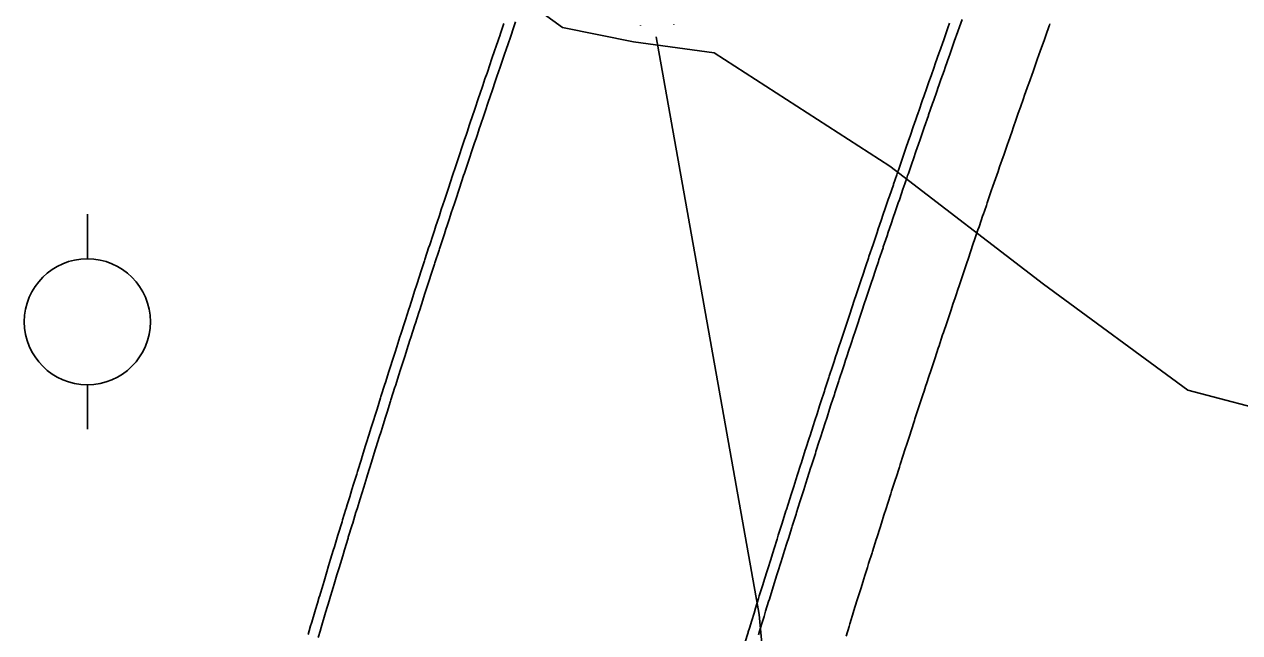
# Model space of a CAD drawing. Extents: x 2145380 to 2157287, y 139568 to 149130.
# Drawn here: x 2151085.9 to 2151163, y 141445.6 to 141484.2 of the extents above; entities that cross this region are included whole.
import ezdxf

# ---------------------------------------------------------------- set-up
doc = ezdxf.new("R2010")
doc.units = 0
for name, color, linetype in [('PR_PREVIOUSLY CONSTRUCTED', 7, 'Continuous'), ('TOPO_DRAIN_Structure', 7, 'Continuous'), ('TOPO_Flowline', 7, 'Continuous'), ('TOPO_Power Pole', 7, 'Continuous'), ('TOPO_Tree', 7, 'Continuous')]:
    doc.layers.add(name, color=color, linetype=linetype)

# ---------------------------------------------------------------- blocks, each defined once
blk = doc.blocks.new('POWPOL')
at = {"layer": 'TOPO_Power Pole'}
for p, q in [((0, 10.16), (0, 17.34)), ((0, -10.16), (0, -17.34))]:
    blk.add_line(p, q, dxfattribs=at)
blk.add_circle((0, 0), 10.16, dxfattribs=at)

msp = doc.modelspace()

# ---------------------------------------------------------------- linework, layer by layer
at = {"layer": 'PR_PREVIOUSLY CONSTRUCTED'}
for points in [[(2151132.511, 141445.452), (2151132.584, 141445.69), (2151132.736, 141446.184), (2151132.874, 141446.632), (2151132.974, 141446.956), (2151133.165, 141447.574), (2151133.212, 141447.728), (2151133.452, 141448.5), (2151133.456, 141448.515), (2151133.692, 141449.271), (2151133.749, 141449.457), (2151133.932, 141450.043), (2151134.043, 141450.397), (2151134.173, 141450.814), (2151134.318, 141451.276), (2151134.338, 141451.338), (2151134.415, 141451.585), (2151134.634, 141452.278), (2151134.658, 141452.355), (2151134.901, 141453.126), (2151134.93, 141453.218), (2151135.145, 141453.896), (2151135.228, 141454.158), (2151135.39, 141454.666), (2151135.527, 141455.097), (2151135.635, 141455.436), (2151135.827, 141456.036), (2151135.881, 141456.205), (2151136.127, 141456.975), (2151136.164, 141457.088), (2151136.375, 141457.744), (2151136.429, 141457.913), (2151136.622, 141458.513), (2151136.732, 141458.851), (2151136.871, 141459.282), (2151137.035, 141459.789), (2151137.12, 141460.05), (2151137.34, 141460.726), (2151137.37, 141460.819), (2151137.621, 141461.587), (2151137.646, 141461.664), (2151137.872, 141462.355), (2151137.952, 141462.6), (2151138.047, 141462.888), (2151138.124, 141463.122), (2151138.26, 141463.537), (2151138.376, 141463.89), (2151138.568, 141464.473), (2151138.629, 141464.657), (2151138.878, 141465.409), (2151138.883, 141465.424), (2151139.137, 141466.191), (2151139.188, 141466.344), (2151139.393, 141466.957), (2151139.5, 141467.279), (2151139.648, 141467.724), (2151139.812, 141468.214), (2151139.905, 141468.49), (2151139.967, 141468.676), (2151140.126, 141469.149), (2151140.162, 141469.256), (2151140.42, 141470.022), (2151140.44, 141470.083), (2151140.678, 141470.787), (2151140.756, 141471.017), (2151140.937, 141471.552), (2151141.072, 141471.95), (2151141.197, 141472.317), (2151141.389, 141472.883), (2151141.457, 141473.082), (2151141.708, 141473.816), (2151141.718, 141473.847), (2151141.925, 141474.451), (2151141.98, 141474.611), (2151142.027, 141474.749), (2151142.242, 141475.375), (2151142.347, 141475.681), (2151142.505, 141476.139), (2151142.669, 141476.613), (2151142.769, 141476.903), (2151142.991, 141477.544), (2151143.033, 141477.666), (2151143.298, 141478.43), (2151143.314, 141478.476), (2151143.564, 141479.193), (2151143.638, 141479.406), (2151143.83, 141479.956), (2151143.92, 141480.214), (2151143.964, 141480.337), (2151144.097, 141480.718), (2151144.29, 141481.267), (2151144.365, 141481.48), (2151144.617, 141482.197), (2151144.633, 141482.243), (2151144.902, 141483.004), (2151144.945, 141483.126), (2151145.171, 141483.766), (2151145.274, 141484.055), (2151145.442, 141484.527)], [(2151103.942, 141445.476), (2151104.084, 141445.954), (2151104.087, 141445.964), (2151104.179, 141446.273), (2151104.374, 141446.926), (2151104.417, 141447.07), (2151104.538, 141447.472), (2151104.656, 141447.866), (2151104.665, 141447.898), (2151104.895, 141448.662), (2151104.958, 141448.869), (2151105.135, 141449.458), (2151105.251, 141449.84), (2151105.376, 141450.254), (2151105.545, 141450.811), (2151105.618, 141451.05), (2151105.84, 141451.781), (2151105.86, 141451.845), (2151106.103, 141452.64), (2151106.137, 141452.752), (2151106.346, 141453.435), (2151106.359, 141453.477), (2151106.434, 141453.721), (2151106.59, 141454.23), (2151106.732, 141454.691), (2151106.835, 141455.024), (2151107.032, 141455.66), (2151107.081, 141455.819), (2151107.327, 141456.613), (2151107.332, 141456.629), (2151107.574, 141457.407), (2151107.633, 141457.597), (2151107.821, 141458.2), (2151107.936, 141458.565), (2151108.07, 141458.994), (2151108.219, 141459.47), (2151108.239, 141459.533), (2151108.319, 141459.787), (2151108.543, 141460.501), (2151108.568, 141460.58), (2151108.819, 141461.373), (2151108.849, 141461.468), (2151109.07, 141462.166), (2151109.155, 141462.435), (2151109.321, 141462.958), (2151109.463, 141463.402), (2151109.574, 141463.75), (2151109.771, 141464.368), (2151109.827, 141464.542), (2151110.08, 141465.334), (2151110.118, 141465.451), (2151110.335, 141466.126), (2151110.391, 141466.3), (2151110.59, 141466.917), (2151110.702, 141467.265), (2151110.846, 141467.708), (2151111.015, 141468.23), (2151111.102, 141468.499), (2151111.328, 141469.195), (2151111.359, 141469.289), (2151111.617, 141470.08), (2151111.643, 141470.159), (2151111.876, 141470.87), (2151111.958, 141471.123), (2151112.056, 141471.419), (2151112.135, 141471.66), (2151112.275, 141472.087), (2151112.395, 141472.45), (2151112.592, 141473.05), (2151112.655, 141473.239), (2151112.911, 141474.013), (2151112.916, 141474.029), (2151113.178, 141474.818), (2151113.231, 141474.976), (2151113.441, 141475.607), (2151113.551, 141475.938), (2151113.704, 141476.395), (2151113.873, 141476.9), (2151113.968, 141477.184), (2151114.032, 141477.375), (2151114.195, 141477.862), (2151114.232, 141477.972), (2151114.498, 141478.76), (2151114.519, 141478.823), (2151114.763, 141479.548), (2151114.843, 141479.784), (2151115.03, 141480.335), (2151115.169, 141480.745), (2151115.297, 141481.122), (2151115.496, 141481.705), (2151115.565, 141481.91), (2151115.823, 141482.665), (2151115.834, 141482.696), (2151116.047, 141483.318), (2151116.103, 141483.483), (2151116.152, 141483.625), (2151116.373, 141484.269)], [(2151104.582, 141445.286), (2151104.724, 141445.764), (2151104.727, 141445.773), (2151104.819, 141446.082), (2151105.014, 141446.735), (2151105.057, 141446.878), (2151105.177, 141447.28), (2151105.295, 141447.674), (2151105.305, 141447.706), (2151105.535, 141448.47), (2151105.597, 141448.677), (2151105.775, 141449.265), (2151105.89, 141449.647), (2151106.015, 141450.06), (2151106.184, 141450.617), (2151106.256, 141450.855), (2151106.479, 141451.587), (2151106.498, 141451.65), (2151106.741, 141452.445), (2151106.775, 141452.556), (2151106.984, 141453.239), (2151106.997, 141453.281), (2151107.072, 141453.525), (2151107.228, 141454.034), (2151107.37, 141454.494), (2151107.473, 141454.828), (2151107.669, 141455.463), (2151107.719, 141455.621), (2151107.965, 141456.415), (2151107.97, 141456.431), (2151108.211, 141457.208), (2151108.271, 141457.399), (2151108.459, 141458.001), (2151108.573, 141458.366), (2151108.707, 141458.794), (2151108.856, 141459.27), (2151108.876, 141459.333), (2151108.956, 141459.587), (2151109.18, 141460.3), (2151109.205, 141460.38), (2151109.455, 141461.172), (2151109.485, 141461.267), (2151109.706, 141461.964), (2151109.792, 141462.233), (2151109.958, 141462.756), (2151110.099, 141463.199), (2151110.21, 141463.547), (2151110.407, 141464.165), (2151110.463, 141464.339), (2151110.716, 141465.13), (2151110.754, 141465.247), (2151110.97, 141465.921), (2151111.026, 141466.095), (2151111.225, 141466.712), (2151111.338, 141467.06), (2151111.481, 141467.502), (2151111.65, 141468.024), (2151111.737, 141468.293), (2151111.963, 141468.988), (2151111.994, 141469.083), (2151112.252, 141469.873), (2151112.278, 141469.952), (2151112.51, 141470.662), (2151112.593, 141470.915), (2151112.69, 141471.211), (2151112.769, 141471.452), (2151112.909, 141471.878), (2151113.029, 141472.241), (2151113.226, 141472.841), (2151113.289, 141473.03), (2151113.545, 141473.803), (2151113.55, 141473.819), (2151113.812, 141474.607), (2151113.864, 141474.765), (2151114.074, 141475.396), (2151114.184, 141475.727), (2151114.337, 141476.184), (2151114.506, 141476.688), (2151114.601, 141476.972), (2151114.665, 141477.163), (2151114.828, 141477.649), (2151114.865, 141477.759), (2151115.13, 141478.547), (2151115.151, 141478.61), (2151115.396, 141479.334), (2151115.476, 141479.57), (2151115.662, 141480.121), (2151115.801, 141480.53), (2151115.929, 141480.908), (2151116.128, 141481.49), (2151116.197, 141481.694), (2151116.455, 141482.449), (2151116.466, 141482.48), (2151116.678, 141483.102), (2151116.735, 141483.266), (2151116.783, 141483.408), (2151117.005, 141484.052), (2151117.113, 141484.367)], [(2151131.656, 141444.943), (2151131.86, 141445.608), (2151131.873, 141445.648), (2151131.946, 141445.886), (2151132.098, 141446.381), (2151132.236, 141446.829), (2151132.336, 141447.153), (2151132.527, 141447.771), (2151132.574, 141447.926), (2151132.814, 141448.698), (2151132.819, 141448.713), (2151133.054, 141449.47), (2151133.112, 141449.655), (2151133.295, 141450.242), (2151133.406, 141450.597), (2151133.536, 141451.013), (2151133.681, 141451.476), (2151133.701, 141451.538), (2151133.778, 141451.785), (2151133.997, 141452.479), (2151134.021, 141452.556), (2151134.265, 141453.327), (2151134.294, 141453.42), (2151134.509, 141454.098), (2151134.592, 141454.36), (2151134.753, 141454.868), (2151134.891, 141455.3), (2151134.999, 141455.639), (2151135.191, 141456.24), (2151135.245, 141456.409), (2151135.492, 141457.179), (2151135.528, 141457.293), (2151135.739, 141457.949), (2151135.793, 141458.118), (2151135.987, 141458.718), (2151136.096, 141459.057), (2151136.236, 141459.487), (2151136.4, 141459.995), (2151136.485, 141460.256), (2151136.705, 141460.933), (2151136.735, 141461.025), (2151136.986, 141461.794), (2151137.011, 141461.871), (2151137.237, 141462.562), (2151137.318, 141462.808), (2151137.412, 141463.097), (2151137.489, 141463.331), (2151137.626, 141463.745), (2151137.742, 141464.099), (2151137.934, 141464.682), (2151137.995, 141464.866), (2151138.244, 141465.619), (2151138.249, 141465.634), (2151138.504, 141466.401), (2151138.555, 141466.555), (2151138.759, 141467.169), (2151138.867, 141467.491), (2151139.015, 141467.935), (2151139.179, 141468.426), (2151139.272, 141468.702), (2151139.334, 141468.888), (2151139.493, 141469.361), (2151139.529, 141469.469), (2151139.787, 141470.235), (2151139.808, 141470.296), (2151140.046, 141471.001), (2151140.123, 141471.231), (2151140.305, 141471.767), (2151140.44, 141472.165), (2151140.565, 141472.532), (2151140.757, 141473.099), (2151140.825, 141473.298), (2151141.076, 141474.032), (2151141.087, 141474.063), (2151141.294, 141474.668), (2151141.348, 141474.828), (2151141.396, 141474.965), (2151141.611, 141475.592), (2151141.716, 141475.898), (2151141.874, 141476.357), (2151142.038, 141476.831), (2151142.138, 141477.121), (2151142.36, 141477.763), (2151142.402, 141477.885), (2151142.668, 141478.649), (2151142.684, 141478.695), (2151142.933, 141479.413), (2151143.008, 141479.626), (2151143.2, 141480.176), (2151143.29, 141480.434), (2151143.333, 141480.557), (2151143.467, 141480.939), (2151143.66, 141481.488), (2151143.735, 141481.702), (2151143.987, 141482.419), (2151144.003, 141482.464), (2151144.272, 141483.227), (2151144.315, 141483.349), (2151144.542, 141483.989), (2151144.645, 141484.279)], [(2151138.076, 141445.381), (2151138.266, 141445.996), (2151138.313, 141446.149), (2151138.551, 141446.916), (2151138.556, 141446.932), (2151138.79, 141447.683), (2151138.847, 141447.867), (2151139.029, 141448.45), (2151139.139, 141448.803), (2151139.269, 141449.217), (2151139.413, 141449.677), (2151139.433, 141449.738), (2151139.51, 141449.983), (2151139.727, 141450.673), (2151139.751, 141450.75), (2151139.993, 141451.516), (2151140.022, 141451.608), (2151140.235, 141452.282), (2151140.318, 141452.542), (2151140.478, 141453.047), (2151140.615, 141453.476), (2151140.722, 141453.813), (2151140.913, 141454.41), (2151140.967, 141454.578), (2151141.212, 141455.343), (2151141.248, 141455.456), (2151141.458, 141456.108), (2151141.512, 141456.276), (2151141.704, 141456.872), (2151141.813, 141457.209), (2151141.951, 141457.637), (2151142.115, 141458.141), (2151142.199, 141458.401), (2151142.418, 141459.073), (2151142.448, 141459.165), (2151142.697, 141459.929), (2151142.722, 141460.005), (2151142.946, 141460.692), (2151143.026, 141460.937), (2151143.12, 141461.223), (2151143.197, 141461.456), (2151143.332, 141461.868), (2151143.448, 141462.219), (2151143.639, 141462.799), (2151143.7, 141462.982), (2151143.947, 141463.729), (2151143.952, 141463.744), (2151144.205, 141464.507), (2151144.256, 141464.659), (2151144.459, 141465.269), (2151144.565, 141465.589), (2151144.713, 141466.031), (2151144.876, 141466.519), (2151144.968, 141466.793), (2151145.03, 141466.978), (2151145.188, 141467.448), (2151145.224, 141467.554), (2151145.48, 141468.316), (2151145.5, 141468.377), (2151145.737, 141469.077), (2151145.814, 141469.305), (2151145.994, 141469.838), (2151146.129, 141470.233), (2151146.253, 141470.599), (2151146.444, 141471.161), (2151146.512, 141471.359), (2151146.761, 141472.089), (2151146.771, 141472.119), (2151146.977, 141472.72), (2151147.031, 141472.879), (2151147.078, 141473.016), (2151147.292, 141473.639), (2151147.397, 141473.943), (2151147.554, 141474.399), (2151147.716, 141474.87), (2151147.816, 141475.158), (2151148.037, 141475.796), (2151148.079, 141475.917), (2151148.342, 141476.676), (2151148.358, 141476.722), (2151148.606, 141477.435), (2151148.68, 141477.647), (2151148.871, 141478.193), (2151148.961, 141478.45), (2151149.004, 141478.573), (2151149.136, 141478.952), (2151149.328, 141479.497), (2151149.403, 141479.71), (2151149.653, 141480.422), (2151149.669, 141480.467), (2151149.937, 141481.225), (2151149.98, 141481.346), (2151150.205, 141481.982), (2151150.307, 141482.27), (2151150.473, 141482.739), (2151150.635, 141483.193), (2151150.743, 141483.496), (2151150.964, 141484.117), (2151150.982, 141484.167), (2151151.013, 141484.253)]]:
    msp.add_lwpolyline(points, dxfattribs=at)
at = {"layer": 'TOPO_DRAIN_Structure'}
for p, q in [((2151125.027, 141484.131), (2151125.027, 141484.151)), ((2151127.158, 141484.184), (2151127.158, 141484.204))]:
    msp.add_line(p, q, dxfattribs=at)
at = {"layer": 'TOPO_Flowline'}
msp.add_lwpolyline([(2151242.973, 141248.641), (2151207.939, 141258.391), (2151188.82, 141263.144), (2151174.758, 141266.913), (2151163.254, 141270.361), (2151154.652, 141274.055), (2151146.522, 141279.488), (2151141.878, 141285.59), (2151140.091, 141295.172), (2151136.302, 141347.368), (2151136.374, 141391.19), (2151134.599, 141424.702), (2151132.572, 141446.758), (2151126.038, 141483.418)], dxfattribs=at)
at = {"layer": 'TOPO_Tree'}
msp.add_lwpolyline([(2151189.722, 141467.461), (2151215.035, 141561.934), (2151214.891, 141572.411), (2151207.624, 141577.44), (2151199.677, 141581.26), (2151148.533, 141592.154), (2151138.019, 141591.803), (2151131.363, 141578.524), (2151114.807, 141523.153), (2151112.238, 141507.471), (2151113.17, 141494.409), (2151115.564, 141487.314), (2151120.078, 141484.011), (2151124.591, 141483.1), (2151129.719, 141482.407), (2151140.861, 141475.219), (2151150.607, 141467.718), (2151159.761, 141460.99), (2151171.988, 141457.782), (2151177.049, 141458.532), (2151181.983, 141461.837), (2151187.85, 141465.984), (2151189.722, 141467.461)], dxfattribs=at)

# ---------------------------------------------------------------- block references
at = {"layer": 'TOPO_Power Pole', "xscale": 0.39370000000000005, "yscale": 0.3937000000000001}
msp.add_blockref('POWPOL', (2151089.943, 141465.333), dxfattribs=at)

doc.saveas('drawing.dxf')
